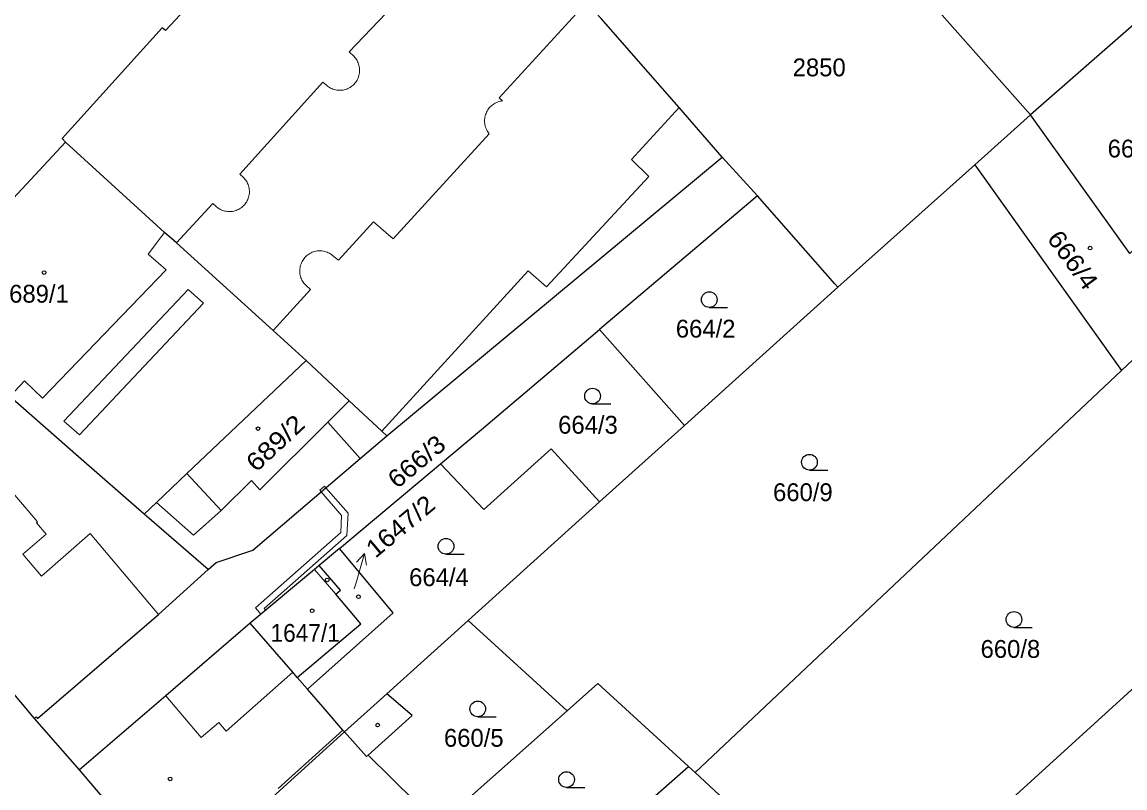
# Model space of a CAD drawing. Extents: x -679733 to -673243, y -1075091 to -1066557.
# Drawn here: x -676245.5 to -676140.3, y -1071295.6 to -1071222.5 of the extents above; entities that cross this region are included whole.
import ezdxf
from ezdxf.enums import TextEntityAlignment as Align

# ---------------------------------------------------------------- set-up
doc = ezdxf.new("R2010")
doc.units = 0
doc.header["$LTSCALE"] = 0.68
for name, color, linetype, lineweight in [('1', 7, 'Continuous', 25), ('13', 7, 'Continuous', 13), ('3', 7, 'Continuous', 25), ('4', 7, 'Continuous', 13), ('5', 7, 'Continuous', 25), ('7', 7, 'Continuous', 13)]:
    doc.layers.add(name, color=color, linetype=linetype, lineweight=lineweight)
doc.layers.add('2', color=7, linetype='Continuous')

msp = doc.modelspace()

# ---------------------------------------------------------------- linework, layer by layer
at = {"layer": '1'}
for p, q in [((-676149.3, -1071231.36), (-676172.57, -1071205.1)), ((-676139.19, -1071222.5), (-676149.3, -1071231.36)), ((-676149.3, -1071231.36), (-676154.62, -1071236.11)), ((-676210.7, -1071261.96), (-676178.72, -1071235.37)), ((-676154.62, -1071236.11), (-676167.69, -1071247.77)), ((-676140.63, -1071255.73), (-676181.3, -1071294.09)), ((-676215.22, -1071272.72), (-676205.57, -1071264.64)), ((-676190.4, -1071268.27), (-676202.95, -1071279.59)), ((-676227.72, -1071274.7), (-676233.82, -1071269.42)), ((-676215.22, -1071272.72), (-676217.15, -1071274.34)), ((-676218.26, -1071286.13), (-676219.23, -1071285.01)), ((-676196.01, -1071305.86), (-676181.93, -1071293.51)), ((-676181.93, -1071293.51), (-676181.3, -1071294.09)), ((-676181.3, -1071294.09), (-676173, -1071301.72))]:
    msp.add_line(p, q, dxfattribs=at)
for points in [[(-676178.72, -1071235.37), (-676182.8, -1071230.65), (-676185.77, -1071227.26), (-676190.26, -1071222.17), (-676190.8, -1071221.58), (-676181.53, -1071213.2), (-676180.92, -1071213.78), (-676177.65, -1071210.81), (-676178.26, -1071210.25)], [(-676225.94, -1071216.84), (-676225.86, -1071216.91), (-676231.81, -1071223.3), (-676232.11, -1071223.06), (-676241.64, -1071233.59), (-676241.34, -1071233.94)], [(-676128.95, -1071233.74), (-676139.83, -1071244.58), (-676149.3, -1071231.36)], [(-676241.34, -1071233.94), (-676247.58, -1071240.67), (-676247.73, -1071240.53), (-676250.26, -1071243.26), (-676250.11, -1071243.4), (-676256.24, -1071249.99)], [(-676218.39, -1071254.79), (-676221.52, -1071251.91), (-676230.74, -1071243.56), (-676231.89, -1071242.56), (-676241.34, -1071233.94)], [(-676167.69, -1071247.77), (-676167.96, -1071247.48), (-676175.36, -1071239.07), (-676178.72, -1071235.37)], [(-676154.62, -1071236.11), (-676140.63, -1071255.73), (-676135.71, -1071251.09)], [(-676175.36, -1071239.07), (-676190.4, -1071251.82), (-676182.32, -1071260.98)], [(-676167.69, -1071247.77), (-676182.32, -1071260.98), (-676190.4, -1071268.27)], [(-676233.82, -1071269.42), (-676240.1, -1071263.97), (-676246.64, -1071258.22), (-676247.07, -1071258.67), (-676248.33, -1071257.48), (-676256.24, -1071249.99)], [(-676205.57, -1071264.64), (-676201.66, -1071261.37), (-676190.4, -1071251.82)], [(-676233.82, -1071269.42), (-676232.67, -1071268.33), (-676229.75, -1071265.56), (-676218.39, -1071254.79)], [(-676210.7, -1071261.96), (-676211.17, -1071261.53), (-676214.29, -1071258.62), (-676218.39, -1071254.79)], [(-676244.28, -1071288.91), (-676248.4, -1071284.06), (-676248.24, -1071283.93), (-676261.87, -1071267.88), (-676262.02, -1071268.01), (-676266.06, -1071263.26), (-676266, -1071260.39), (-676279.27, -1071275.33)], [(-676227.72, -1071274.7), (-676226.96, -1071274.04), (-676223.46, -1071272.88), (-676213.25, -1071264.14), (-676210.7, -1071261.96)], [(-676205.57, -1071264.64), (-676201.43, -1071269), (-676195.03, -1071263.19), (-676190.4, -1071268.27)], [(-676218.26, -1071286.13), (-676210.08, -1071278.85), (-676215.22, -1071272.72)], [(-676217.15, -1071274.34), (-676217.58, -1071274.7), (-676223.72, -1071279.83)], [(-676219.23, -1071285.01), (-676213.18, -1071279.91), (-676215.57, -1071277.08), (-676215.11, -1071276.7), (-676217.15, -1071274.34)], [(-676244.28, -1071288.91), (-676244.13, -1071288.78), (-676244, -1071288.93), (-676232.48, -1071278.99), (-676227.72, -1071274.7)], [(-676223.72, -1071279.83), (-676231.78, -1071286.76), (-676240, -1071293.81)], [(-676219.23, -1071285.01), (-676219.67, -1071284.5), (-676223.72, -1071279.83)], [(-676204.28, -1071297.77), (-676193.51, -1071288.2), (-676202.95, -1071279.59), (-676210.69, -1071286.57)], [(-676135.33, -1071286.56), (-676137.58, -1071284.29), (-676153.15, -1071298.47)], [(-676214.73, -1071290.21), (-676214.88, -1071290.04), (-676216.77, -1071287.84), (-676218.26, -1071286.13)], [(-676181.93, -1071293.51), (-676190.56, -1071285.58), (-676193.51, -1071288.2)], [(-676205.73, -1071299.06), (-676212.48, -1071292.42), (-676208.27, -1071288.63), (-676210.69, -1071286.57), (-676214.73, -1071290.21)], [(-676230.63, -1071304.69), (-676231.19, -1071304.19), (-676240, -1071293.81), (-676244.28, -1071288.91)], [(-676230.63, -1071304.69), (-676220.9, -1071295.79), (-676214.73, -1071290.21)]]:
    msp.add_lwpolyline(points, dxfattribs=at)
at = {"layer": '13'}
for points in [[(-676222.7, -1071278.98), (-676222.24, -1071278.6), (-676222.38, -1071278.44), (-676214.49, -1071271.47), (-676214.39, -1071269.34), (-676216.5, -1071266.92), (-676216.96, -1071267.31), (-676215, -1071269.56), (-676215.07, -1071271.19), (-676223.22, -1071278.36)], [(-676216.96, -1071267.31), (-676216.5, -1071266.92), (-676216.63, -1071266.77), (-676217.09, -1071267.16)]]:
    msp.add_lwpolyline(points, close=True, dxfattribs=at)
at = {"layer": '3'}
for p, q in [((-676179.943, -1071249.72), (-676178.193, -1071249.72)), ((-676191.073, -1071258.92), (-676189.323, -1071258.92)), ((-676170.393, -1071265.23), (-676168.643, -1071265.23)), ((-676205.053, -1071273.25), (-676203.303, -1071273.25)), ((-676150.893, -1071280.23), (-676149.143, -1071280.23)), ((-676202.023, -1071288.76), (-676200.273, -1071288.76)), ((-676193.553, -1071295.5), (-676191.803, -1071295.5))]:
    msp.add_line(p, q, dxfattribs=at)
for centre in [(-676179.9429, -1071248.9698), (-676191.0729, -1071258.1698), (-676170.3929, -1071264.4798), (-676205.0529, -1071272.4998), (-676150.8929, -1071279.4798), (-676202.0229, -1071288.0098), (-676193.5529, -1071294.7498)]:
    msp.add_circle(centre, 0.75, dxfattribs=at)
at = {"layer": '4'}
for p, q in [((-676214.29, -1071225.35), (-676206.94, -1071217.61)), ((-676199.97, -1071229.71), (-676192.29, -1071221.33)), ((-676213.82, -1071225.78), (-676214.29, -1071225.35)), ((-676224.72, -1071236.99), (-676216.78, -1071228.22)), ((-676216.78, -1071228.22), (-676216.45, -1071228.52)), ((-676199.66, -1071230.01), (-676199.97, -1071229.71)), ((-676182.8, -1071230.65), (-676187.37, -1071235.59)), ((-676210.08, -1071243.17), (-676200.92, -1071233.16)), ((-676187.37, -1071235.59), (-676185.72, -1071237.23)), ((-676224.38, -1071237.3), (-676224.72, -1071236.99)), ((-676195.47, -1071247.75), (-676185.72, -1071237.23)), ((-676230.74, -1071243.56), (-676227.27, -1071239.81)), ((-676227.27, -1071239.81), (-676226.98, -1071240.08)), ((-676215.29, -1071245.21), (-676211.96, -1071241.54)), ((-676211.96, -1071241.54), (-676210.08, -1071243.17)), ((-676231.89, -1071242.56), (-676233.46, -1071244.64)), ((-676233.46, -1071244.64), (-676231.74, -1071246.12)), ((-676215.86, -1071244.75), (-676215.29, -1071245.21)), ((-676231.74, -1071246.12), (-676243.51, -1071258.36)), ((-676211.17, -1071261.53), (-676197.21, -1071246.24)), ((-676197.21, -1071246.24), (-676195.47, -1071247.75)), ((-676241.49, -1071260.56), (-676229.63, -1071248.02)), ((-676229.63, -1071248.02), (-676228.17, -1071249.3)), ((-676221.52, -1071251.91), (-676217.96, -1071248.02)), ((-676217.96, -1071248.02), (-676218.43, -1071247.59)), ((-676228.17, -1071249.3), (-676239.99, -1071261.88)), ((-676245.23, -1071256.73), (-676246.64, -1071258.22)), ((-676243.51, -1071258.36), (-676245.23, -1071256.73)), ((-676214.29, -1071258.62), (-676216.33, -1071260.66)), ((-676239.99, -1071261.88), (-676241.49, -1071260.56)), ((-676216.33, -1071260.66), (-676222.79, -1071267.13)), ((-676216.33, -1071260.66), (-676213.25, -1071264.14)), ((-676247.89, -1071265.6), (-676244.01, -1071270.17)), ((-676226.5, -1071269.09), (-676229.75, -1071265.56)), ((-676223.61, -1071266.22), (-676226.5, -1071269.09)), ((-676222.79, -1071267.13), (-676223.61, -1071266.22)), ((-676229.12, -1071271.45), (-676232.67, -1071268.33)), ((-676226.5, -1071269.09), (-676229.12, -1071271.45)), ((-676244.01, -1071270.17), (-676244.11, -1071270.26)), ((-676244.11, -1071270.26), (-676243.18, -1071271.35)), ((-676243.18, -1071271.35), (-676245.4, -1071273.24)), ((-676243.62, -1071275.34), (-676238.98, -1071271.27)), ((-676238.98, -1071271.27), (-676232.48, -1071278.99)), ((-676245.4, -1071273.24), (-676243.62, -1071275.34)), ((-676217.58, -1071274.7), (-676215.57, -1071277.08)), ((-676231.78, -1071286.76), (-676228.38, -1071290.73)), ((-676228.38, -1071290.73), (-676226.71, -1071289.31)), ((-676221.06, -1071295.6), (-676214.88, -1071290.04)), ((-676212.62, -1071292.55), (-676214.73, -1071290.21)), ((-676212.48, -1071292.42), (-676212.62, -1071292.55))]:
    msp.add_line(p, q, dxfattribs=at)
for points in [[(-676216.45, -1071228.52), (-676216.357, -1071228.598), (-676216.259, -1071228.67), (-676216.157, -1071228.735), (-676216.05, -1071228.794), (-676215.94, -1071228.846), (-676215.827, -1071228.89), (-676215.712, -1071228.928), (-676215.594, -1071228.958), (-676215.475, -1071228.98), (-676215.354, -1071228.995), (-676215.233, -1071229.001), (-676215.111, -1071229.001), (-676214.99, -1071228.992), (-676214.87, -1071228.976), (-676214.751, -1071228.952), (-676214.634, -1071228.92), (-676214.519, -1071228.881), (-676214.406, -1071228.835), (-676214.297, -1071228.782), (-676214.192, -1071228.722), (-676214.09, -1071228.655), (-676213.993, -1071228.582), (-676213.901, -1071228.503), (-676213.814, -1071228.418), (-676213.733, -1071228.327), (-676213.658, -1071228.232), (-676213.589, -1071228.132), (-676213.526, -1071228.028), (-676213.47, -1071227.92), (-676213.421, -1071227.809), (-676213.38, -1071227.695), (-676213.346, -1071227.578), (-676213.319, -1071227.46), (-676213.3, -1071227.34), (-676213.289, -1071227.219), (-676213.285, -1071227.098), (-676213.289, -1071226.976), (-676213.301, -1071226.855), (-676213.321, -1071226.736), (-676213.348, -1071226.617), (-676213.382, -1071226.501), (-676213.425, -1071226.387), (-676213.474, -1071226.276), (-676213.53, -1071226.168), (-676213.593, -1071226.064), (-676213.663, -1071225.965), (-676213.738, -1071225.87), (-676213.82, -1071225.78)], [(-676200.92, -1071233.16), (-676200.995, -1071233.064), (-676201.065, -1071232.963), (-676201.127, -1071232.859), (-676201.183, -1071232.75), (-676201.232, -1071232.638), (-676201.274, -1071232.524), (-676201.308, -1071232.406), (-676201.335, -1071232.287), (-676201.354, -1071232.167), (-676201.366, -1071232.045), (-676201.369, -1071231.923), (-676201.366, -1071231.801), (-676201.354, -1071231.68), (-676201.335, -1071231.559), (-676201.308, -1071231.44), (-676201.273, -1071231.323), (-676201.232, -1071231.208), (-676201.183, -1071231.096), (-676201.127, -1071230.988), (-676201.064, -1071230.883), (-676200.995, -1071230.783), (-676200.92, -1071230.687), (-676200.838, -1071230.596), (-676200.751, -1071230.51), (-676200.659, -1071230.43), (-676200.562, -1071230.356), (-676200.461, -1071230.288), (-676200.355, -1071230.227), (-676200.246, -1071230.173), (-676200.133, -1071230.125), (-676200.018, -1071230.085), (-676199.9, -1071230.053), (-676199.781, -1071230.028), (-676199.66, -1071230.01)], [(-676226.98, -1071240.08), (-676226.888, -1071240.159), (-676226.791, -1071240.231), (-676226.69, -1071240.297), (-676226.585, -1071240.357), (-676226.476, -1071240.41), (-676226.364, -1071240.456), (-676226.249, -1071240.494), (-676226.133, -1071240.526), (-676226.014, -1071240.549), (-676225.894, -1071240.566), (-676225.774, -1071240.574), (-676225.653, -1071240.575), (-676225.532, -1071240.568), (-676225.412, -1071240.554), (-676225.293, -1071240.532), (-676225.175, -1071240.502), (-676225.06, -1071240.465), (-676224.948, -1071240.421), (-676224.838, -1071240.37), (-676224.732, -1071240.312), (-676224.63, -1071240.247), (-676224.532, -1071240.176), (-676224.439, -1071240.099), (-676224.351, -1071240.016), (-676224.268, -1071239.928), (-676224.191, -1071239.834), (-676224.121, -1071239.736), (-676224.056, -1071239.634), (-676223.998, -1071239.527), (-676223.948, -1071239.418), (-676223.904, -1071239.305), (-676223.867, -1071239.19), (-676223.838, -1071239.072), (-676223.816, -1071238.953), (-676223.802, -1071238.833), (-676223.796, -1071238.712), (-676223.797, -1071238.591), (-676223.806, -1071238.471), (-676223.823, -1071238.351), (-676223.847, -1071238.232), (-676223.879, -1071238.116), (-676223.918, -1071238.001), (-676223.964, -1071237.889), (-676224.017, -1071237.781), (-676224.077, -1071237.676), (-676224.144, -1071237.575), (-676224.217, -1071237.478), (-676224.295, -1071237.387), (-676224.38, -1071237.3)], [(-676218.43, -1071247.59), (-676218.513, -1071247.501), (-676218.591, -1071247.408), (-676218.663, -1071247.309), (-676218.728, -1071247.207), (-676218.786, -1071247.1), (-676218.838, -1071246.99), (-676218.883, -1071246.877), (-676218.92, -1071246.761), (-676218.95, -1071246.643), (-676218.972, -1071246.523), (-676218.987, -1071246.403), (-676218.994, -1071246.281), (-676218.993, -1071246.16), (-676218.985, -1071246.038), (-676218.969, -1071245.918), (-676218.945, -1071245.798), (-676218.914, -1071245.681), (-676218.875, -1071245.565), (-676218.829, -1071245.453), (-676218.776, -1071245.343), (-676218.717, -1071245.237), (-676218.65, -1071245.135), (-676218.578, -1071245.038), (-676218.499, -1071244.945), (-676218.414, -1071244.857), (-676218.325, -1071244.775), (-676218.23, -1071244.699), (-676218.13, -1071244.629), (-676218.027, -1071244.565), (-676217.919, -1071244.509), (-676217.808, -1071244.459), (-676217.694, -1071244.416), (-676217.578, -1071244.38), (-676217.459, -1071244.352), (-676217.339, -1071244.332), (-676217.218, -1071244.319), (-676217.097, -1071244.314), (-676216.975, -1071244.317), (-676216.854, -1071244.327), (-676216.734, -1071244.345), (-676216.615, -1071244.371), (-676216.498, -1071244.404), (-676216.383, -1071244.444), (-676216.271, -1071244.492), (-676216.162, -1071244.546), (-676216.057, -1071244.608), (-676215.956, -1071244.676), (-676215.86, -1071244.75)], [(-676219.67, -1071284.5), (-676226.01, -1071290.12), (-676226.71, -1071289.31)]]:
    msp.add_lwpolyline(points, dxfattribs=at)
at = {"layer": '5'}
for centre in [(-676143.6268, -1071244.0592), (-676243.3768, -1071246.3892), (-676222.9768, -1071261.2792), (-676216.3768, -1071275.7092), (-676213.3968, -1071277.3192), (-676217.8068, -1071278.6492), (-676211.5668, -1071289.5492), (-676231.3568, -1071294.6892)]:
    msp.add_circle(centre, 0.175, dxfattribs=at)
at = {"layer": '7'}
msp.add_line((-676212.833, -1071273.195), (-676213.59, -1071274.02), dxfattribs=at)
msp.add_lwpolyline([(-676213.8, -1071276.55), (-676213.66, -1071276.08), (-676212.833, -1071273.195), (-676212.628, -1071274.296)], dxfattribs=at)

# ---------------------------------------------------------------- texts
at = {"layer": '2'}
msp.add_text('2850', height=1.7, dxfattribs=at).set_placement((-676171.99, -1071227.67))
for s, p in [('660/4', (-676139.11, -1071235.41)), ('689/1', (-676243.86, -1071249.259)), ('664/2', (-676180.29, -1071252.59)), ('664/3', (-676191.51, -1071261.759)), ('660/9', (-676171.02, -1071268.19)), ('664/4', (-676205.72, -1071276.3)), ('660/8', (-676151.23, -1071283.14)), ('660/5', (-676202.4, -1071291.62))]:
    msp.add_text(s, height=1.7, dxfattribs=at).set_placement(p, align=Align.CENTER)
for s, rotation, width, p in [('666/4', 306, 1.1, (-676145.9651, -1071245.6914)), ('689/2', 43, 1.15, (-676220.7532, -1071263.2712)), ('666/3', 40, 1.1, (-676207.3094, -1071265.0648))]:
    msp.add_text(s, height=1.7, rotation=rotation, dxfattribs=dict(at, width=width)).set_placement(p, align=Align.CENTER)
at = {"layer": '2', "width": 1.1}
msp.add_text('1647/2', height=1.7, rotation=40, dxfattribs=at).set_placement((-676211.783, -1071273.701))
at = {"layer": '2', "width": 0.95}
msp.add_text('1647/1', height=1.7, dxfattribs=at).set_placement((-676218.479, -1071281.61), align=Align.CENTER)

doc.saveas('drawing.dxf')
